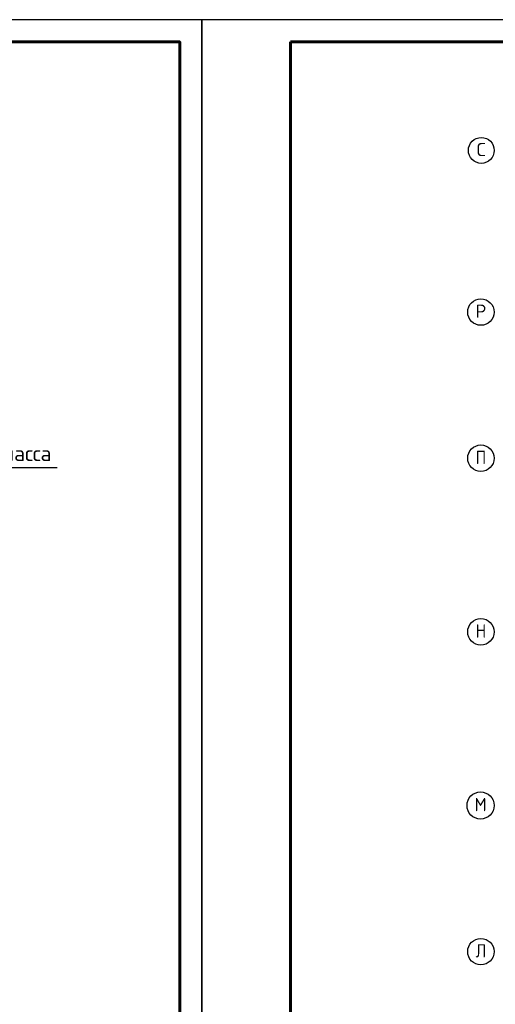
# Model space of a CAD drawing. Header units: millimetres. Extents: x 40580 to 559114, y -343730 to 81020.
# Tile 268 of 656: x 327408 to 338142, y -59623 to -37394. Entities that reach past the tile are written whole.
import ezdxf
from ezdxf.enums import TextEntityAlignment as Align

# ---------------------------------------------------------------- set-up
doc = ezdxf.new("R2010")
doc.units = ezdxf.units.MM
doc.linetypes.add('______5', pattern=[1100, 800, -100, 100, -100])
for name, color, linetype in [('___________________', 253, '______5'), ('______________________', 7, 'Continuous'), ('_________________________0', 7, 'Continuous'), ('Тонкие', 7, 'Continuous')]:
    doc.layers.add(name, color=color, linetype=linetype)
doc.styles.add('ISOCPEUR', font='isocpeur.ttf')

# ---------------------------------------------------------------- blocks, each defined once
blk = doc.blocks.new('Из_буфера8386')
at = {"linetype": 'Continuous', "lineweight": 25, "ltscale": 100}
blk.add_lwpolyline([(62, 59400), (62, 0), (42062, 0), (42062, 59400), (62, 59400)], dxfattribs=at)
blk.add_lwpolyline([(62, 59400), (62, 0), (42062, 0), (42062, 59400), (62, 59400)], dxfattribs=at)
at = {"linetype": 'Continuous', "lineweight": 60, "ltscale": 100}
blk.add_lwpolyline([(2062, 58900), (2062, 500), (41562, 500), (41562, 58900), (2062, 58900)], dxfattribs=at)

msp = doc.modelspace()

# ---------------------------------------------------------------- linework, layer by layer
at = {"layer": '___________________', "color": 7, "linetype": 'Continuous'}
for centre, radius in [((337825.6, -40344.6), 292.4), ((337816.9, -43994.6), 298.8), ((337816.9, -47294.6), 298.8), ((337816.9, -51214.6), 298.8), ((337809, -55134.6), 305.8), ((337816.9, -58434.6), 298.8)]:
    msp.add_circle(centre, radius, dxfattribs=at)
at = {"layer": '_________________________0', "color": 7, "linetype": 'Continuous'}
msp.add_line((323299.6, -47504.6), (328253.5, -47504.6), dxfattribs=at)

# ---------------------------------------------------------------- block references
at = {"layer": 'Тонкие'}
for p in [(289458, -96794), (331458, -96794)]:
    msp.add_blockref('Из_буфера8386', p, dxfattribs=at)

# ---------------------------------------------------------------- texts
at = {"layer": '___________________', "color": 7, "linetype": 'Continuous', "style": 'ISOCPEUR'}
for s, width, p, p2 in [('С', 0.999205, (337720.6, -40475.1), (337930.4, -40475.1)), ('Р', 0.999536, (337696.9, -44125.1), (337936.8, -44125.1)), ('П', 0.999536, (337696.9, -47425.1), (337936.8, -47425.1)), ('Н', 0.999536, (337696.9, -51345.1), (337936.8, -51345.1)), ('М', 0.999794, (337674, -55265.1), (337943.9, -55265.1)), ('Л', 0.999536, (337696.9, -58565.1), (337936.8, -58565.1))]:
    msp.add_text(s, height=300, dxfattribs=dict(at, width=width)).set_placement(p, p2, align=Align.FIT)
at = {"layer": '______________________', "color": 7, "style": 'ISOCPEUR'}
msp.add_text('Песок ср. кр. II класса', height=350, dxfattribs=at).set_placement((323371, -47358.9))

doc.saveas('drawing.dxf')
